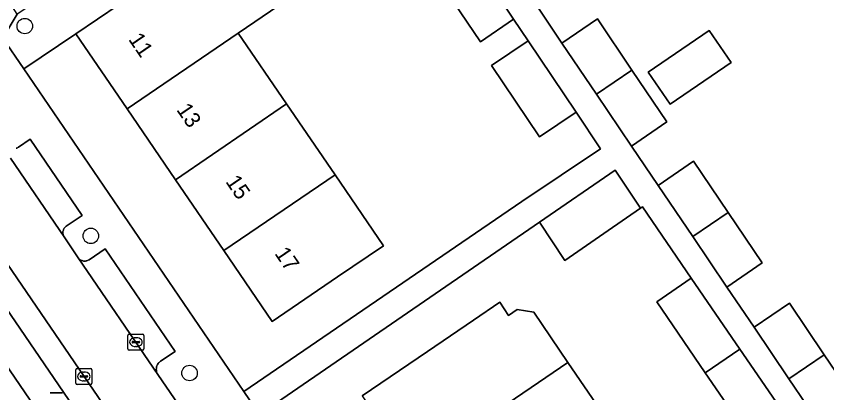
# Model space of a CAD drawing. Extents: x 157445 to 158888, y 383061 to 384688.
# Drawn here: x 158205.2 to 158256.4, y 383854 to 383877.8 of the extents above; entities that cross this region are included whole.
import ezdxf

# ---------------------------------------------------------------- set-up
doc = ezdxf.new("R2010")
doc.units = 0
for name, color, linetype in [('IMGEO_Boom', 7, 'Continuous'), ('IMGEO_Erf', 7, 'Continuous'), ('IMGEO_Kolk', 7, 'Continuous'), ('IMGEO_Lichtmast', 7, 'Continuous'), ('IMGEO_Pand', 7, 'Continuous'), ('IMGEO_Pand_nummerreeks', 7, 'Continuous'), ('IMGEO_Parkeervlak_open', 7, 'Continuous'), ('IMGEO_Rijbaan_lokaal_open', 7, 'Continuous'), ('IMGEO_Voetpad_open', 7, 'Continuous')]:
    doc.layers.add(name, color=color, linetype=linetype)

msp = doc.modelspace()

# ---------------------------------------------------------------- linework, layer by layer
at = {"layer": 'IMGEO_Boom'}
for centre in [(158205.719, 383877.193), (158209.891, 383863.921), (158216.133, 383855.246)]:
    msp.add_circle(centre, 0.489, dxfattribs=at)
at = {"layer": 'IMGEO_Erf'}
for points in [[(158221.765, 383878.495), (158219.211, 383876.753), (158222.269, 383872.269), (158225.327, 383867.785), (158228.385, 383863.3), (158225.487, 383861.324), (158221.356, 383858.507), (158218.297, 383862.992), (158215.238, 383867.477), (158212.18, 383871.961), (158208.953, 383876.693), (158205.651, 383874.482), (158219.571, 383854.073), (158237.141, 383866.09), (158242.115, 383869.429), (158240.561, 383871.744), (158238.249, 383870.192), (158235.226, 383874.695), (158237.527, 383876.263), (158236.608, 383877.632), (158234.516, 383876.206), (158232.4, 383879.357)], [(158238.052, 383878.518), (158239.672, 383876.119), (158241.907, 383877.645), (158244.095, 383874.406), (158246.309, 383871.127), (158244.074, 383869.602), (158245.755, 383867.113), (158247.99, 383868.638), (158250.172, 383865.406), (158252.33, 383862.21), (158250.095, 383860.685), (158251.813, 383858.141), (158254.048, 383859.666), (158256.249, 383856.407), (158258.471, 383853.116)], [(158250.991, 383851.958), (158248.728, 383855.27), (158245.66, 383859.761), (158247.847, 383861.253), (158244.767, 383865.76), (158244.636, 383865.669), (158242.591, 383864.253), (158239.861, 383862.362), (158238.26, 383864.78), (158220.561, 383852.622)], [(158227.044, 383853.795), (158231.175, 383856.612), (158234.081, 383858.594), (158235.733, 383859.721), (158236.297, 383858.895), (158236.849, 383859.271), (158237.882, 383859.087), (158240.051, 383855.907), (158243.112, 383851.419)]]:
    msp.add_lwpolyline(points, dxfattribs=at)
for points in [[(158246.501, 383872.248), (158245.109, 383874.287), (158248.973, 383876.924), (158250.365, 383874.885)], [(158196.185, 383867.993), (158194.952, 383867.112), (158198.052, 383862.567), (158201.186, 383857.973), (158204.125, 383853.665), (158207.248, 383849.087), (158210.162, 383844.815), (158213.249, 383840.289), (158216.423, 383835.636), (158219.595, 383830.987), (158222.667, 383826.484), (158225.623, 383822.15), (158226.875, 383823.004)]]:
    msp.add_lwpolyline(points, close=True, dxfattribs=at)
at = {"layer": 'IMGEO_Kolk'}
for p, q in [((158212.24, 383856.776), (158212.24, 383857.628)), ((158212.315, 383857.702), (158213.167, 383857.702)), ((158213.241, 383857.628), (158213.241, 383856.776)), ((158212.499, 383857.196), (158212.499, 383857.208)), ((158212.937, 383857.159), (158212.539, 383857.159)), ((158212.542, 383857.245), (158212.94, 383857.245)), ((158212.728, 383857.482), (158212.753, 383857.482)), ((158212.983, 383857.208), (158212.983, 383857.196)), ((158213.167, 383856.702), (158212.315, 383856.702)), ((158212.751, 383856.922), (158212.726, 383856.922)), ((158208.951, 383854.604), (158208.951, 383855.456)), ((158209.026, 383855.53), (158209.878, 383855.53)), ((158209.253, 383855.073), (158209.651, 383855.073)), ((158209.439, 383855.31), (158209.464, 383855.31)), ((158209.952, 383855.456), (158209.952, 383854.604)), ((158209.878, 383854.53), (158209.026, 383854.53)), ((158209.21, 383855.024), (158209.21, 383855.036)), ((158209.648, 383854.987), (158209.25, 383854.987)), ((158209.462, 383854.75), (158209.437, 383854.75)), ((158209.694, 383855.036), (158209.694, 383855.024))]:
    msp.add_line(p, q, dxfattribs=at)
for points in [[(158212.24, 383856.776), (158212.24, 383857.628)], [(158212.315, 383857.702), (158213.167, 383857.702)], [(158213.241, 383857.628), (158213.241, 383856.776)], [(158213.167, 383856.702), (158212.315, 383856.702)], [(158208.951, 383854.604), (158208.951, 383855.456)], [(158209.026, 383855.53), (158209.878, 383855.53)], [(158209.952, 383855.456), (158209.952, 383854.604)], [(158209.878, 383854.53), (158209.026, 383854.53)]]:
    msp.add_lwpolyline(points, dxfattribs=at)
for centre, radius, start, end in [((158212.317, 383857.626), 0.0765, 91.552, 178.448), ((158212.317, 383857.626), 0.0765, 91.552, 178.448), ((158213.165, 383857.626), 0.0765, 1.552, 88.448), ((158213.165, 383857.626), 0.0765, 1.552, 88.448), ((158212.539, 383857.205), 0.0403, 85.8775, 175.7526), ((158212.536, 383857.195), 0.0366, 178.938, 274.7102), ((158212.94, 383857.202), 0.043, 264.8664, 352.4533), ((158212.944, 383857.207), 0.0386, 1.7309, 96.639), ((158212.317, 383856.778), 0.0765, 181.552, 268.448), ((158212.317, 383856.778), 0.0765, 181.552, 268.448), ((158213.165, 383856.778), 0.0765, 271.552, 358.448), ((158213.165, 383856.778), 0.0765, 271.552, 358.448), ((158209.028, 383855.454), 0.0765, 91.552, 178.448), ((158209.028, 383855.454), 0.0765, 91.552, 178.448), ((158209.25, 383855.033), 0.0403, 85.8775, 175.7526), ((158209.655, 383855.035), 0.0386, 1.7309, 96.639), ((158209.876, 383855.454), 0.0765, 1.552, 88.448), ((158209.876, 383855.454), 0.0765, 1.552, 88.448), ((158209.028, 383854.606), 0.0765, 181.552, 268.448), ((158209.028, 383854.606), 0.0765, 181.552, 268.448), ((158209.247, 383855.023), 0.0366, 178.938, 274.7102), ((158209.651, 383855.03), 0.043, 264.8664, 352.4533), ((158209.876, 383854.606), 0.0765, 271.552, 358.448), ((158209.876, 383854.606), 0.0765, 271.552, 358.448)]:
    msp.add_arc(centre, radius, start, end, dxfattribs=at)
for centre, major_axis, ratio, start_param, end_param in [((158212.727, 383857.202), (-0.387, 0.002), 0.722429, 4.712389, 7.853982), ((158212.752, 383857.202), (-0.39, 0.002), 0.717154, 1.570796, 4.712389), ((158209.438, 383855.03), (-0.387, 0.002), 0.722429, 4.712389, 7.853982), ((158209.463, 383855.03), (-0.39, 0.002), 0.717154, 1.570796, 4.712389)]:
    msp.add_ellipse(centre, major_axis=major_axis, ratio=ratio, start_param=start_param, end_param=end_param, dxfattribs=at)
at = {"layer": 'IMGEO_Lichtmast'}
for p, q in [((158207.317, 383853.997), (158208.107, 383853.997)), ((158208.107, 383853.997), (158207.317, 383853.997))]:
    msp.add_line(p, q, dxfattribs=at)
at = {"layer": 'IMGEO_Pand'}
for points in [[(158219.211, 383876.753), (158221.765, 383878.495), (158218.537, 383883.228), (158208.953, 383876.693), (158212.18, 383871.961)], [(158234.492, 383880.783), (158232.4, 383879.357), (158234.516, 383876.206), (158236.608, 383877.632)], [(158239.672, 383876.119), (158241.859, 383872.881), (158244.095, 383874.406), (158241.907, 383877.645)], [(158222.269, 383872.269), (158219.211, 383876.753), (158212.18, 383871.961), (158215.238, 383867.477)], [(158245.109, 383874.287), (158246.501, 383872.248), (158250.365, 383874.885), (158248.973, 383876.924)], [(158240.561, 383871.744), (158237.527, 383876.263), (158235.226, 383874.695), (158238.249, 383870.192)], [(158244.095, 383874.406), (158241.859, 383872.881), (158244.074, 383869.602), (158246.309, 383871.127)], [(158218.297, 383862.992), (158225.327, 383867.785), (158222.269, 383872.269), (158215.238, 383867.477)], [(158245.755, 383867.113), (158247.937, 383863.881), (158250.172, 383865.406), (158247.99, 383868.638)], [(158238.26, 383864.78), (158239.861, 383862.362), (158242.591, 383864.253), (158244.636, 383865.669), (158243.036, 383868.088)], [(158225.327, 383867.785), (158218.297, 383862.992), (158221.356, 383858.507), (158225.487, 383861.324), (158228.385, 383863.3)], [(158250.172, 383865.406), (158247.937, 383863.881), (158250.095, 383860.685), (158252.33, 383862.21)], [(158247.847, 383861.253), (158245.66, 383859.761), (158248.728, 383855.27), (158250.916, 383856.762)], [(158240.051, 383855.907), (158237.882, 383859.087), (158236.849, 383859.271), (158236.297, 383858.895), (158235.733, 383859.721), (158234.081, 383858.594), (158231.175, 383856.612), (158227.044, 383853.795), (158230.19, 383849.182)], [(158251.813, 383858.141), (158254.015, 383854.882), (158256.249, 383856.407), (158254.048, 383859.666)], [(158250.916, 383856.762), (158248.728, 383855.27), (158250.991, 383851.958), (158253.179, 383853.45)], [(158256.249, 383856.407), (158254.015, 383854.882), (158256.237, 383851.592), (158258.471, 383853.116)], [(158240.288, 383849.493), (158243.112, 383851.419), (158240.051, 383855.907), (158230.19, 383849.182), (158233.251, 383844.694)]]:
    msp.add_lwpolyline(points, close=True, dxfattribs=at)
at = {"layer": 'IMGEO_Parkeervlak_open'}
for points in [[(158204.811, 383868.829), (158208.198, 383863.863), (158208.177, 383863.902), (158208.159, 383863.943), (158208.144, 383863.985), (158208.134, 383864.029), (158208.128, 383864.073), (158208.125, 383864.118), (158208.127, 383864.162), (158208.132, 383864.207), (158208.142, 383864.25), (158208.155, 383864.293), (158208.172, 383864.334), (158208.193, 383864.374), (158208.217, 383864.411), (158208.244, 383864.447), (158208.275, 383864.479), (158208.308, 383864.509), (158208.344, 383864.536), (158209.346, 383865.219), (158206.06, 383870.037), (158205.319, 383869.531), (158205.288, 383869.512), (158205.248, 383869.491), (158205.207, 383869.474), (158205.164, 383869.461)], [(158229.086, 383826.263), (158200.985, 383867.438), (158199.637, 383866.518), (158227.36, 383825.895), (158228.131, 383826.421)]]:
    msp.add_lwpolyline(points, dxfattribs=at)
msp.add_lwpolyline([(158214.135, 383855.156), (158214.116, 383855.186), (158214.09, 383855.233), (158214.069, 383855.282), (158214.053, 383855.332), (158214.04, 383855.384), (158214.033, 383855.437), (158214.03, 383855.49), (158214.033, 383855.544), (158214.039, 383855.596), (158214.051, 383855.648), (158214.067, 383855.699), (158214.088, 383855.748), (158214.113, 383855.796), (158214.142, 383855.84), (158214.175, 383855.882), (158214.211, 383855.921), (158214.251, 383855.956), (158214.294, 383855.988), (158215.213, 383856.615), (158210.794, 383863.096), (158209.792, 383862.413), (158209.772, 383862.4), (158209.733, 383862.379), (158209.692, 383862.36), (158209.65, 383862.346), (158209.606, 383862.336), (158209.562, 383862.329), (158209.517, 383862.326), (158209.472, 383862.328), (158209.428, 383862.333), (158209.384, 383862.342), (158209.341, 383862.356), (158209.3, 383862.373), (158209.26, 383862.393), (158209.222, 383862.417), (158209.187, 383862.445), (158209.154, 383862.475), (158209.124, 383862.508), (158209.097, 383862.544)], close=True, dxfattribs=at)
at = {"layer": 'IMGEO_Rijbaan_lokaal_open'}
msp.add_lwpolyline([(158200.985, 383867.438), (158229.086, 383826.263), (158229.849, 383825.146), (158233.106, 383827.345), (158231.833, 383829.207), (158231.501, 383829.694), (158230.56, 383831.07), (158220.309, 383846.103), (158219.405, 383847.428), (158217.28, 383850.544), (158214.135, 383855.156), (158209.097, 383862.544), (158208.198, 383863.863), (158204.811, 383868.829)], dxfattribs=at)
at = {"layer": 'IMGEO_Voetpad_open'}
for points in [[(158228.131, 383826.421), (158227.36, 383825.895), (158199.637, 383866.518), (158200.985, 383867.438), (158200.299, 383871.042), (158199.317, 383872.492), (158198.439, 383871.898), (158194.154, 383878.226), (158195.032, 383878.82), (158194.14, 383880.137), (158190.985, 383882.115), (158189.586, 383881.16), (158171.542, 383907.579)], [(158248.25, 383907.313), (158246.955, 383906.46), (158246, 383905.83), (158244.954, 383905.077), (158243.701, 383904.239), (158224.74, 383891.195), (158221.792, 383889.169), (158213.929, 383883.767), (158205.233, 383877.954), (158204.324, 383876.428), (158205.651, 383874.482), (158208.953, 383876.693), (158218.537, 383883.228), (158223.608, 383886.804), (158228.373, 383890.075), (158229.648, 383890.924), (158231.893, 383892.465)], [(158234.492, 383880.783), (158236.608, 383877.632), (158237.527, 383876.263), (158240.561, 383871.744), (158242.115, 383869.429), (158237.141, 383866.09), (158219.571, 383854.073), (158220.561, 383852.622), (158238.26, 383864.78), (158243.036, 383868.088), (158244.636, 383865.669), (158244.767, 383865.76), (158247.847, 383861.253), (158250.916, 383856.762), (158253.179, 383853.45)], [(158220.561, 383852.622), (158219.571, 383854.073), (158205.651, 383874.482), (158204.324, 383876.428), (158205.233, 383877.954), (158203.861, 383880.09)], [(158256.237, 383851.592), (158254.015, 383854.882), (158251.813, 383858.141), (158250.095, 383860.685), (158247.937, 383863.881), (158245.755, 383867.113), (158244.074, 383869.602), (158241.859, 383872.881), (158239.672, 383876.119), (158238.052, 383878.518)], [(158194.101, 383870.467), (158194.761, 383869.498), (158196.185, 383867.993), (158226.875, 383823.004), (158228.035, 383821.305), (158259.806, 383774.732), (158260.785, 383773.297), (158262.353, 383771.002), (158266.902, 383764.36), (158268.557, 383761.942), (158273.392, 383754.863), (158276.273, 383750.703), (158281.209, 383754.075), (158280.976, 383754.417), (158277.966, 383758.835), (158276.8, 383760.196), (158276.019, 383760.753), (158273.675, 383762.423), (158273.097, 383762.835), (158272.742, 383762.581), (158271.393, 383761.66), (158265.115, 383770.703), (158266.189, 383771.436)], [(158205.164, 383869.461), (158205.207, 383869.474), (158205.248, 383869.491), (158205.288, 383869.512), (158205.319, 383869.531), (158206.06, 383870.037), (158209.346, 383865.219), (158208.344, 383864.536), (158208.308, 383864.509), (158208.275, 383864.479), (158208.244, 383864.447), (158208.217, 383864.411), (158208.193, 383864.374), (158208.172, 383864.334), (158208.155, 383864.293), (158208.142, 383864.25), (158208.132, 383864.207), (158208.127, 383864.162), (158208.125, 383864.118), (158208.128, 383864.073), (158208.134, 383864.029), (158208.144, 383863.985), (158208.159, 383863.943), (158208.177, 383863.902), (158208.198, 383863.863), (158209.097, 383862.544), (158209.124, 383862.508), (158209.154, 383862.475), (158209.187, 383862.445), (158209.222, 383862.417), (158209.26, 383862.393), (158209.3, 383862.373), (158209.341, 383862.356), (158209.384, 383862.342), (158209.428, 383862.333), (158209.472, 383862.328), (158209.517, 383862.326), (158209.562, 383862.329), (158209.606, 383862.336), (158209.65, 383862.346), (158209.692, 383862.36), (158209.733, 383862.379), (158209.772, 383862.4), (158209.792, 383862.413), (158210.794, 383863.096), (158215.213, 383856.615), (158214.294, 383855.988), (158214.251, 383855.956), (158214.211, 383855.921), (158214.175, 383855.882), (158214.142, 383855.84), (158214.113, 383855.796), (158214.088, 383855.748), (158214.067, 383855.699), (158214.051, 383855.648), (158214.039, 383855.596), (158214.033, 383855.544), (158214.03, 383855.49), (158214.033, 383855.437), (158214.04, 383855.384), (158214.053, 383855.332), (158214.069, 383855.282), (158214.09, 383855.233), (158214.116, 383855.186), (158214.135, 383855.156), (158217.28, 383850.544)]]:
    msp.add_lwpolyline(points, dxfattribs=at)

# ---------------------------------------------------------------- texts
at = {"layer": 'IMGEO_Pand_nummerreeks'}
for s, rotation, p in [('11', 304.2943, (158212.235, 383876.353)), ('13', 304.2943, (158215.272, 383871.9)), ('15', 304.2943, (158218.373, 383867.354)), ('17', 304.297, (158221.473, 383862.807))]:
    msp.add_text(s, height=1, rotation=rotation, dxfattribs=at).set_placement(p)

doc.saveas('drawing.dxf')
